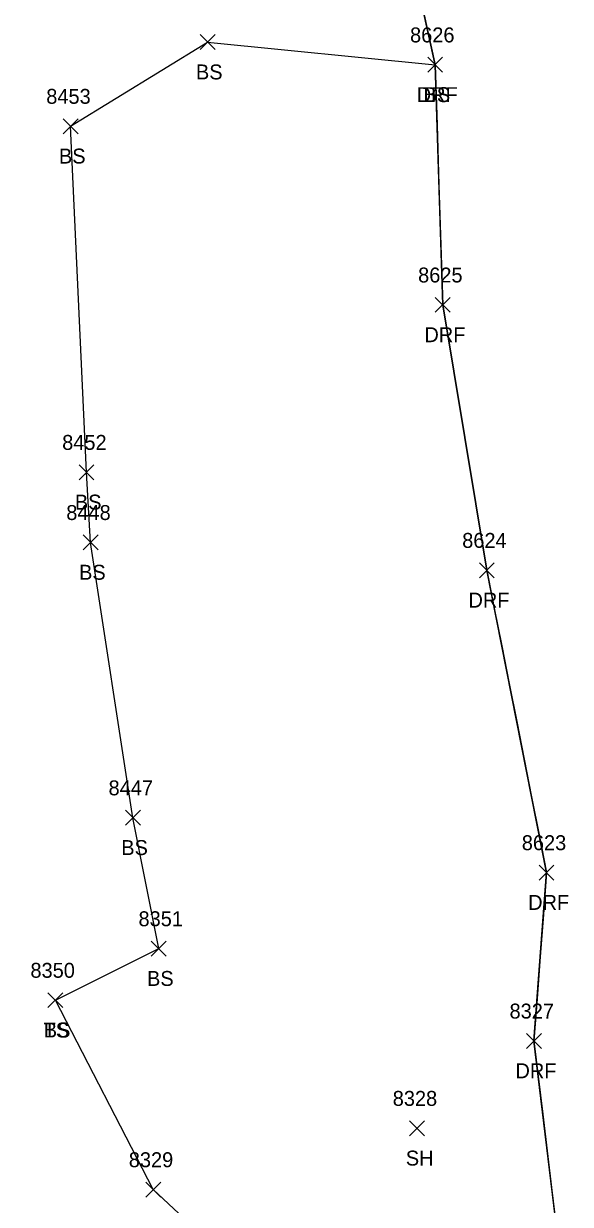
# Model space of a CAD drawing. Extents: x 1439173 to 1457902, y 641926 to 659889.
# Drawn here: x 1448464.1 to 1448537.3, y 645389.3 to 645547.6 of the extents above; entities that cross this region are included whole.
import ezdxf

# ---------------------------------------------------------------- set-up
doc = ezdxf.new("R2010")
doc.units = 0
for name, color, linetype in [('L_A', 7, 'Continuous'), ('L_I', 7, 'Continuous'), ('L_TIC', 7, 'Continuous'), ('LELB', 7, 'Continuous'), ('LSOGP', 7, 'Continuous'), ('R_A', 7, 'Continuous'), ('R_I', 7, 'Continuous'), ('R_TIC', 7, 'Continuous'), ('RDF', 7, 'Continuous')]:
    doc.layers.add(name, color=color, linetype=linetype)

msp = doc.modelspace()

# ---------------------------------------------------------------- linework, layer by layer
at = {"layer": 'L_TIC'}
for points in [[(1448487.77, 645544.08), (1448489.77, 645546.08)], [(1448489.77, 645544.08), (1448487.77, 645546.08)], [(1448518.24, 645541.04), (1448520.24, 645543.04)], [(1448520.24, 645541.04), (1448518.24, 645543.04)], [(1448469.43, 645532.81), (1448471.43, 645534.81)], [(1448471.43, 645532.81), (1448469.43, 645534.81)], [(1448471.56, 645486.44), (1448473.56, 645488.44)], [(1448473.56, 645486.44), (1448471.56, 645488.44)], [(1448472.11, 645477.04), (1448474.11, 645479.04)], [(1448474.11, 645477.04), (1448472.11, 645479.04)], [(1448477.77, 645440.15), (1448479.77, 645442.15)], [(1448479.77, 645440.15), (1448477.77, 645442.15)], [(1448481.22, 645422.61), (1448483.22, 645424.61)], [(1448483.22, 645422.61), (1448481.22, 645424.61)], [(1448467.4, 645415.7), (1448469.4, 645417.7)], [(1448469.4, 645415.7), (1448467.4, 645417.7)], [(1448467.4, 645415.7), (1448469.4, 645417.7)], [(1448469.4, 645415.7), (1448467.4, 645417.7)], [(1448515.82, 645398.54), (1448517.82, 645400.54)], [(1448517.82, 645398.54), (1448515.82, 645400.54)], [(1448480.49, 645390.32), (1448482.49, 645392.32)], [(1448482.49, 645390.32), (1448480.49, 645392.32)]]:
    msp.add_lwpolyline(points, dxfattribs=at)
at = {"layer": 'LELB'}
for points in [[(1448468.4, 645416.7), (1448482.22, 645423.61), (1448478.77, 645441.15), (1448473.11, 645478.04), (1448472.56, 645487.44), (1448470.43, 645533.81), (1448488.77, 645545.08), (1448519.24, 645542.04)], [(1448537.34, 645333.68), (1448511.6, 645363.17), (1448481.49, 645391.32), (1448468.4, 645416.7)]]:
    msp.add_lwpolyline(points, dxfattribs=at)
at = {"layer": 'LSOGP'}
msp.add_lwpolyline([(1448517.27, 645551), (1448519.24, 645542.04), (1448519.49, 645534), (1448519.75, 645525.96), (1448520.01, 645517.91), (1448520.26, 645509.87), (1448521.74, 645500.98), (1448523.21, 645492.09), (1448524.69, 645483.2), (1448526.16, 645474.31), (1448527.16, 645469.25), (1448528.16, 645464.18), (1448529.16, 645459.12), (1448530.16, 645454.06), (1448531.16, 645448.99), (1448532.15, 645443.93), (1448533.15, 645438.87), (1448534.15, 645433.8), (1448533.73, 645428.16), (1448533.3, 645422.52), (1448532.88, 645416.88), (1448532.46, 645411.24), (1448533.65, 645401.41), (1448534.83, 645391.58), (1448536.02, 645381.75)], dxfattribs=at)
at = {"layer": 'R_TIC'}
for points in [[(1448518.24, 645541.04), (1448520.24, 645543.04)], [(1448520.24, 645541.04), (1448518.24, 645543.04)], [(1448519.26, 645508.87), (1448521.26, 645510.87)], [(1448521.26, 645508.87), (1448519.26, 645510.87)], [(1448525.16, 645473.31), (1448527.16, 645475.31)], [(1448527.16, 645473.31), (1448525.16, 645475.31)], [(1448533.15, 645432.8), (1448535.15, 645434.8)], [(1448535.15, 645432.8), (1448533.15, 645434.8)], [(1448531.46, 645410.24), (1448533.46, 645412.24)], [(1448533.46, 645410.24), (1448531.46, 645412.24)]]:
    msp.add_lwpolyline(points, dxfattribs=at)
at = {"layer": 'RDF'}
msp.add_lwpolyline([(1448528.79, 645275.02), (1448533.61, 645310), (1448537.34, 645333.68), (1448537.21, 645371.92), (1448532.46, 645411.24), (1448534.15, 645433.8), (1448526.16, 645474.31), (1448520.26, 645509.87), (1448519.24, 645542.04), (1448511.36, 645577.86), (1448487.51, 645577.02), (1448470.57, 645582.3), (1448469.22, 645606.53), (1448457.08, 645633.57), (1448482.69, 645637.98), (1448495.29, 645645.25), (1448495.55, 645660.34)], dxfattribs=at)

# ---------------------------------------------------------------- texts
at = {"layer": 'L_A'}
for s, p in [('BS', (1448487.21, 645540.08)), ('BS', (1448517.68, 645537.04)), ('BS', (1448468.87, 645528.81)), ('BS', (1448471, 645482.44)), ('BS', (1448471.56, 645473.04)), ('BS', (1448477.21, 645436.15)), ('BS', (1448480.66, 645418.61)), ('TS', (1448466.81, 645411.7)), ('BS', (1448466.84, 645411.7)), ('SH', (1448515.31, 645394.54))]:
    msp.add_text(s, height=2, dxfattribs=at).set_placement(p)
at = {"layer": 'L_I'}
for s, p in [('8626', (1448515.88, 645545.04)), ('8453', (1448467.17, 645536.81)), ('8452', (1448469.3, 645490.44)), ('8448', (1448469.85, 645481.04)), ('8447', (1448475.51, 645444.15)), ('8351', (1448479.52, 645426.61)), ('8350', (1448465.05, 645419.7)), ('8350', (1448465.05, 645419.7)), ('8328', (1448513.56, 645402.54)), ('8329', (1448478.22, 645394.32))]:
    msp.add_text(s, height=2, dxfattribs=at).set_placement(p)
at = {"layer": 'R_A'}
for p in [(1448516.77, 645537.04), (1448517.8, 645504.87), (1448523.7, 645469.31), (1448531.69, 645428.8), (1448529.99, 645406.24)]:
    msp.add_text('DRF', height=2, dxfattribs=at).set_placement(p)
at = {"layer": 'R_I'}
for s, p in [('8626', (1448515.88, 645545.04)), ('8625', (1448516.96, 645512.87)), ('8624', (1448522.86, 645477.31)), ('8623', (1448530.84, 645436.8)), ('8327', (1448529.2, 645414.24))]:
    msp.add_text(s, height=2, dxfattribs=at).set_placement(p)

doc.saveas('drawing.dxf')
